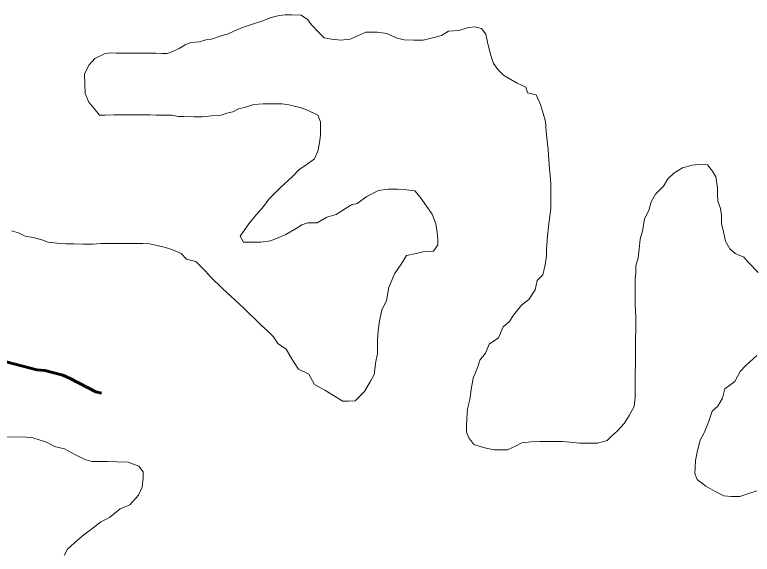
# Model space of a CAD drawing. Extents: x 553962 to 842807, y 8883888 to 9032388.
# Drawn here: x 802785.3 to 803038.8, y 9015763.8 to 9015949.4 of the extents above; entities that cross this region are included whole.
import ezdxf

# ---------------------------------------------------------------- set-up
doc = ezdxf.new("R2010")
doc.units = 0
doc.header["$LTSCALE"] = 200
doc.linetypes.add('LONG_DASH_SHORT_DASH', pattern=[9.9, 6, -1.2, 1.5, -1.2])
doc.layers.add('1', color=7, linetype='Continuous', lineweight=13)

msp = doc.modelspace()

# ---------------------------------------------------------------- linework, layer by layer
at = {"layer": '1'}
for points in [[(802897.4, 9015940.7), (802894.1, 9015941), (802891.6, 9015941.5), (802889.6, 9015943.5), (802887.4, 9015945.8), (802885.9, 9015947.8), (802883.7, 9015949.3), (802880.4, 9015949.4), (802878.2, 9015949.4), (802876.2, 9015949.1), (802873.4, 9015948.4), (802870.2, 9015947.2), (802866.7, 9015946), (802863.6, 9015945), (802860.6, 9015943.7), (802858.6, 9015942.8), (802855.9, 9015942), (802852.9, 9015941), (802850.9, 9015940.8), (802848.8, 9015940.1), (802845.8, 9015939.8), (802843.8, 9015939.1), (802841.8, 9015937.8), (802839.8, 9015936.9), (802837.8, 9015936.1), (802835.8, 9015936.1), (802833.8, 9015936.2), (802831.3, 9015936.2), (802828.1, 9015936.2), (802825.1, 9015936.2), (802823.1, 9015936.2), (802820.1, 9015936.2), (802818.1, 9015936.3), (802816.1, 9015936), (802812.8, 9015934.3), (802810.9, 9015932.2), (802809.2, 9015929.1)], [(802897.4, 9015940.7), (802894.1, 9015941), (802891.6, 9015941.5), (802889.6, 9015943.5), (802887.4, 9015945.8), (802885.9, 9015947.8), (802883.7, 9015949.3), (802880.4, 9015949.4), (802878.2, 9015949.4), (802876.2, 9015949.1), (802873.4, 9015948.4), (802870.2, 9015947.2), (802866.7, 9015946), (802863.6, 9015945), (802860.6, 9015943.7), (802858.6, 9015942.8), (802855.9, 9015942), (802852.9, 9015941), (802850.9, 9015940.8), (802848.8, 9015940.1), (802845.8, 9015939.8), (802843.8, 9015939.1), (802841.8, 9015937.8), (802839.8, 9015936.9), (802837.8, 9015936.1), (802835.8, 9015936.1), (802833.8, 9015936.2), (802831.3, 9015936.2), (802828.1, 9015936.2), (802825.1, 9015936.2), (802823.1, 9015936.2), (802820.1, 9015936.2), (802818.1, 9015936.3), (802816.1, 9015936), (802812.8, 9015934.3), (802810.9, 9015932.2), (802809.2, 9015929.1)], [(802897.4, 9015940.7), (802894.1, 9015941), (802891.6, 9015941.5), (802889.6, 9015943.5), (802887.4, 9015945.8), (802885.9, 9015947.8), (802883.7, 9015949.3), (802880.4, 9015949.4), (802878.2, 9015949.4), (802876.2, 9015949.1), (802873.4, 9015948.4), (802870.2, 9015947.2), (802866.7, 9015946), (802863.6, 9015945), (802860.6, 9015943.7), (802858.6, 9015942.8), (802855.9, 9015942), (802852.9, 9015941), (802850.9, 9015940.8), (802848.8, 9015940.1), (802845.8, 9015939.8), (802843.8, 9015939.1), (802841.8, 9015937.8), (802839.8, 9015936.9), (802837.8, 9015936.1), (802835.8, 9015936.1), (802833.8, 9015936.2), (802831.3, 9015936.2), (802828.1, 9015936.2), (802825.1, 9015936.2), (802823.1, 9015936.2), (802820.1, 9015936.2), (802818.1, 9015936.3), (802816.1, 9015936), (802812.8, 9015934.3), (802810.9, 9015932.2), (802809.2, 9015929.1)], [(802998.7, 9015845.4), (802998.7, 9015841.2), (802998.6, 9015837.9), (802998.6, 9015834.2), (802998.6, 9015830.9), (802998.5, 9015824.4), (802998.5, 9015820.7), (802998.5, 9015817.7), (802998.2, 9015814.6), (802996.5, 9015811.5), (802994.7, 9015808.7), (802992.4, 9015806.2), (802990.4, 9015804.4), (802988.9, 9015802.9), (802985.6, 9015802), (802982.4, 9015802), (802979.4, 9015802), (802976.1, 9015802.3), (802973.6, 9015802.5), (802970.6, 9015802.6), (802967.9, 9015802.6), (802965.9, 9015802.6), (802962.8, 9015802.4), (802959.6, 9015802.1), (802957.6, 9015801.1), (802954.6, 9015799.7), (802952.1, 9015799.7), (802950.1, 9015799.7), (802947.8, 9015800.2), (802945.6, 9015800.7), (802943.1, 9015801.5), (802941.3, 9015803.8), (802940.6, 9015805.8), (802940.6, 9015808), (802940.7, 9015810.3), (802940.9, 9015813.8), (802941.7, 9015817), (802942.2, 9015820.5), (802942.8, 9015824.3), (802944.5, 9015828.3), (802945.1, 9015830.5), (802947.1, 9015833), (802948.3, 9015836), (802951.6, 9015838.2), (802953.2, 9015842), (802955.2, 9015843.7), (802956.7, 9015846), (802959.5, 9015849.5), (802962, 9015851.4), (802964.2, 9015854.7), (802964.8, 9015857.9), (802966.8, 9015859.9), (802967.6, 9015863.4), (802968.1, 9015866.4), (802968.1, 9015868.7), (802968.4, 9015873.2), (802968.7, 9015876.4), (802969.2, 9015880.2), (802969.5, 9015882.7), (802969.5, 9015886.4), (802969.5, 9015888.9), (802969.5, 9015891.2), (802969.3, 9015894.2), (802969.1, 9015896.2), (802968.8, 9015899.5), (802968.6, 9015903), (802968.4, 9015905), (802968.2, 9015907), (802967.9, 9015909.2), (802967.7, 9015912.7), (802966.7, 9015916.2), (802966, 9015918.5), (802964.5, 9015921.8), (802961.5, 9015922.5), (802961, 9015924.5), (802958, 9015925.8), (802955.8, 9015927.1), (802953.3, 9015928.6), (802951.3, 9015930.6), (802949.8, 9015932.6), (802948.9, 9015935.4), (802947.9, 9015939.4), (802947.2, 9015942.7), (802945.7, 9015944.7), (802943.4, 9015945.2), (802941.2, 9015945), (802937.9, 9015944), (802934.4, 9015943.8), (802931.9, 9015942.3), (802928.9, 9015941.5), (802925.6, 9015940.6), (802922.4, 9015940.6), (802919.1, 9015940.8), (802916.4, 9015941.4), (802913.2, 9015942.9), (802909.9, 9015943.4), (802907.9, 9015943.4), (802905.9, 9015943.4), (802903.9, 9015942.5), (802900.6, 9015941), (802897.4, 9015940.7)], [(802998.7, 9015845.4), (802998.7, 9015841.2), (802998.6, 9015837.9), (802998.6, 9015834.2), (802998.6, 9015830.9), (802998.5, 9015824.4), (802998.5, 9015820.7), (802998.5, 9015817.7), (802998.2, 9015814.6), (802996.5, 9015811.5), (802994.7, 9015808.7), (802992.4, 9015806.2), (802990.4, 9015804.4), (802988.9, 9015802.9), (802985.6, 9015802), (802982.4, 9015802), (802979.4, 9015802), (802976.1, 9015802.3), (802973.6, 9015802.5), (802970.6, 9015802.6), (802967.9, 9015802.6), (802965.9, 9015802.6), (802962.8, 9015802.4), (802959.6, 9015802.1), (802957.6, 9015801.1), (802954.6, 9015799.7), (802952.1, 9015799.7), (802950.1, 9015799.7), (802947.8, 9015800.2), (802945.6, 9015800.7), (802943.1, 9015801.5), (802941.3, 9015803.8), (802940.6, 9015805.8), (802940.6, 9015808), (802940.7, 9015810.3), (802940.9, 9015813.8), (802941.7, 9015817), (802942.2, 9015820.5), (802942.8, 9015824.3), (802944.5, 9015828.3), (802945.1, 9015830.5), (802947.1, 9015833), (802948.3, 9015836), (802951.6, 9015838.2), (802953.2, 9015842), (802955.2, 9015843.7), (802956.7, 9015846), (802959.5, 9015849.5), (802962, 9015851.4), (802964.2, 9015854.7), (802964.8, 9015857.9), (802966.8, 9015859.9), (802967.6, 9015863.4), (802968.1, 9015866.4), (802968.1, 9015868.7), (802968.4, 9015873.2), (802968.7, 9015876.4), (802969.2, 9015880.2), (802969.5, 9015882.7), (802969.5, 9015886.4), (802969.5, 9015888.9), (802969.5, 9015891.2), (802969.3, 9015894.2), (802969.1, 9015896.2), (802968.8, 9015899.5), (802968.6, 9015903), (802968.4, 9015905), (802968.2, 9015907), (802967.9, 9015909.2), (802967.7, 9015912.7), (802966.7, 9015916.2), (802966, 9015918.5), (802964.5, 9015921.8), (802961.5, 9015922.5), (802961, 9015924.5), (802958, 9015925.8), (802955.8, 9015927.1), (802953.3, 9015928.6), (802951.3, 9015930.6), (802949.8, 9015932.6), (802948.9, 9015935.4), (802947.9, 9015939.4), (802947.2, 9015942.7), (802945.7, 9015944.7), (802943.4, 9015945.2), (802941.2, 9015945), (802937.9, 9015944), (802934.4, 9015943.8), (802931.9, 9015942.3), (802928.9, 9015941.5), (802925.6, 9015940.6), (802922.4, 9015940.6), (802919.1, 9015940.8), (802916.4, 9015941.4), (802913.2, 9015942.9), (802909.9, 9015943.4), (802907.9, 9015943.4), (802905.9, 9015943.4), (802903.9, 9015942.5), (802900.6, 9015941), (802897.4, 9015940.7)], [(802998.7, 9015845.4), (802998.7, 9015841.2), (802998.6, 9015837.9), (802998.6, 9015834.2), (802998.6, 9015830.9), (802998.5, 9015824.4), (802998.5, 9015820.7), (802998.5, 9015817.7), (802998.2, 9015814.6), (802996.5, 9015811.5), (802994.7, 9015808.7), (802992.4, 9015806.2), (802990.4, 9015804.4), (802988.9, 9015802.9), (802985.6, 9015802), (802982.4, 9015802), (802979.4, 9015802), (802976.1, 9015802.3), (802973.6, 9015802.5), (802970.6, 9015802.6), (802967.9, 9015802.6), (802965.9, 9015802.6), (802962.8, 9015802.4), (802959.6, 9015802.1), (802957.6, 9015801.1), (802954.6, 9015799.7), (802952.1, 9015799.7), (802950.1, 9015799.7), (802947.8, 9015800.2), (802945.6, 9015800.7), (802943.1, 9015801.5), (802941.3, 9015803.8), (802940.6, 9015805.8), (802940.6, 9015808), (802940.7, 9015810.3), (802940.9, 9015813.8), (802941.7, 9015817), (802942.2, 9015820.5), (802942.8, 9015824.3), (802944.5, 9015828.3), (802945.1, 9015830.5), (802947.1, 9015833), (802948.3, 9015836), (802951.6, 9015838.2), (802953.2, 9015842), (802955.2, 9015843.7), (802956.7, 9015846), (802959.5, 9015849.5), (802962, 9015851.4), (802964.2, 9015854.7), (802964.8, 9015857.9), (802966.8, 9015859.9), (802967.6, 9015863.4), (802968.1, 9015866.4), (802968.1, 9015868.7), (802968.4, 9015873.2), (802968.7, 9015876.4), (802969.2, 9015880.2), (802969.5, 9015882.7), (802969.5, 9015886.4), (802969.5, 9015888.9), (802969.5, 9015891.2), (802969.3, 9015894.2), (802969.1, 9015896.2), (802968.8, 9015899.5), (802968.6, 9015903), (802968.4, 9015905), (802968.2, 9015907), (802967.9, 9015909.2), (802967.7, 9015912.7), (802966.7, 9015916.2), (802966, 9015918.5), (802964.5, 9015921.8), (802961.5, 9015922.5), (802961, 9015924.5), (802958, 9015925.8), (802955.8, 9015927.1), (802953.3, 9015928.6), (802951.3, 9015930.6), (802949.8, 9015932.6), (802948.9, 9015935.4), (802947.9, 9015939.4), (802947.2, 9015942.7), (802945.7, 9015944.7), (802943.4, 9015945.2), (802941.2, 9015945), (802937.9, 9015944), (802934.4, 9015943.8), (802931.9, 9015942.3), (802928.9, 9015941.5), (802925.6, 9015940.6), (802922.4, 9015940.6), (802919.1, 9015940.8), (802916.4, 9015941.4), (802913.2, 9015942.9), (802909.9, 9015943.4), (802907.9, 9015943.4), (802905.9, 9015943.4), (802903.9, 9015942.5), (802900.6, 9015941), (802897.4, 9015940.7)], [(802809.2, 9015929.1), (802809.5, 9015922.3), (802810.7, 9015919.3), (802812.4, 9015917.3), (802814.4, 9015914.8), (802816.4, 9015914.8), (802819.4, 9015915), (802821.4, 9015915), (802824.9, 9015915), (802828.9, 9015915), (802831.7, 9015915), (802833.9, 9015914.9), (802836.2, 9015914.9), (802839.2, 9015914.9), (802841.4, 9015914.4), (802843.4, 9015914.4), (802846.9, 9015914.3), (802849.7, 9015914.3), (802852.9, 9015914.6), (802856.2, 9015914.8), (802858.2, 9015915.5), (802860.2, 9015916), (802862.2, 9015917), (802864.2, 9015917.5), (802867.4, 9015918.5), (802870.7, 9015918.7), (802873, 9015918.7), (802877.2, 9015918.7), (802879.5, 9015918.4), (802883.7, 9015917.4), (802885.9, 9015916.6), (802889.4, 9015914.8), (802890.4, 9015912.6), (802890.4, 9015910.6), (802890.4, 9015908.1), (802890.1, 9015906.1), (802889.6, 9015902.8), (802888.3, 9015899.8), (802885.3, 9015897.6), (802883, 9015896.1), (802880.7, 9015893.7), (802876.5, 9015889.8), (802872.6, 9015885.9), (802870.8, 9015883.4), (802867.7, 9015879.9), (802865.7, 9015877.4), (802862.7, 9015873.2), (802863.9, 9015871.2), (802865.9, 9015871.2), (802867.9, 9015871.2), (802869.9, 9015871.2), (802873.2, 9015871.6), (802876.4, 9015872.9), (802878.4, 9015873.8), (802882, 9015875.8), (802884, 9015877.1), (802886, 9015877.8), (802889.2, 9015877.8), (802892.5, 9015879.8), (802895.8, 9015880.7), (802899, 9015882.7), (802901, 9015884), (802903, 9015884.5), (802906.3, 9015886.9), (802910.3, 9015888.9), (802913.6, 9015889.4), (802916.8, 9015889.4), (802919.1, 9015889.3), (802922.8, 9015888.8), (802924.6, 9015886.6), (802926.8, 9015883.5), (802928.8, 9015880.8), (802930, 9015877.5), (802930.5, 9015874.5), (802930.7, 9015872.2), (802930.7, 9015870.2), (802929.2, 9015868), (802925.7, 9015867.8), (802923.2, 9015867.3), (802919.9, 9015866.6), (802918.1, 9015863.6), (802915.8, 9015860.3), (802913.8, 9015855.6), (802913, 9015851.1), (802911.5, 9015847.8), (802910.7, 9015844.1), (802910.2, 9015840.6), (802909.9, 9015837.6), (802909.9, 9015832.8), (802909.4, 9015830.1), (802908.8, 9015825.6), (802907.6, 9015823.3), (802905.5, 9015819.8), (802902.3, 9015816.6), (802900, 9015816.4), (802898, 9015816.4), (802894.8, 9015818.4), (802891.8, 9015820.2), (802888.3, 9015822.2), (802886.3, 9015825.7), (802882.8, 9015827.5)], [(802809.2, 9015929.1), (802809.5, 9015922.3), (802810.7, 9015919.3), (802812.4, 9015917.3), (802814.4, 9015914.8), (802816.4, 9015914.8), (802819.4, 9015915), (802821.4, 9015915), (802824.9, 9015915), (802828.9, 9015915), (802831.7, 9015915), (802833.9, 9015914.9), (802836.2, 9015914.9), (802839.2, 9015914.9), (802841.4, 9015914.4), (802843.4, 9015914.4), (802846.9, 9015914.3), (802849.7, 9015914.3), (802852.9, 9015914.6), (802856.2, 9015914.8), (802858.2, 9015915.5), (802860.2, 9015916), (802862.2, 9015917), (802864.2, 9015917.5), (802867.4, 9015918.5), (802870.7, 9015918.7), (802873, 9015918.7), (802877.2, 9015918.7), (802879.5, 9015918.4), (802883.7, 9015917.4), (802885.9, 9015916.6), (802889.4, 9015914.8), (802890.4, 9015912.6), (802890.4, 9015910.6), (802890.4, 9015908.1), (802890.1, 9015906.1), (802889.6, 9015902.8), (802888.3, 9015899.8), (802885.3, 9015897.6), (802883, 9015896.1), (802880.7, 9015893.7), (802876.5, 9015889.8), (802872.6, 9015885.9), (802870.8, 9015883.4), (802867.7, 9015879.9), (802865.7, 9015877.4), (802862.7, 9015873.2), (802863.9, 9015871.2), (802865.9, 9015871.2), (802867.9, 9015871.2), (802869.9, 9015871.2), (802873.2, 9015871.6), (802876.4, 9015872.9), (802878.4, 9015873.8), (802882, 9015875.8), (802884, 9015877.1), (802886, 9015877.8), (802889.2, 9015877.8), (802892.5, 9015879.8), (802895.8, 9015880.7), (802899, 9015882.7), (802901, 9015884), (802903, 9015884.5), (802906.3, 9015886.9), (802910.3, 9015888.9), (802913.6, 9015889.4), (802916.8, 9015889.4), (802919.1, 9015889.3), (802922.8, 9015888.8), (802924.6, 9015886.6), (802926.8, 9015883.5), (802928.8, 9015880.8), (802930, 9015877.5), (802930.5, 9015874.5), (802930.7, 9015872.2), (802930.7, 9015870.2), (802929.2, 9015868), (802925.7, 9015867.8), (802923.2, 9015867.3), (802919.9, 9015866.6), (802918.1, 9015863.6), (802915.8, 9015860.3), (802913.8, 9015855.6), (802913, 9015851.1), (802911.5, 9015847.8), (802910.7, 9015844.1), (802910.2, 9015840.6), (802909.9, 9015837.6), (802909.9, 9015832.8), (802909.4, 9015830.1), (802908.8, 9015825.6), (802907.6, 9015823.3), (802905.5, 9015819.8), (802902.3, 9015816.6), (802900, 9015816.4), (802898, 9015816.4), (802894.8, 9015818.4), (802891.8, 9015820.2), (802888.3, 9015822.2), (802886.3, 9015825.7), (802882.8, 9015827.5)], [(802809.2, 9015929.1), (802809.5, 9015922.3), (802810.7, 9015919.3), (802812.4, 9015917.3), (802814.4, 9015914.8), (802816.4, 9015914.8), (802819.4, 9015915), (802821.4, 9015915), (802824.9, 9015915), (802828.9, 9015915), (802831.7, 9015915), (802833.9, 9015914.9), (802836.2, 9015914.9), (802839.2, 9015914.9), (802841.4, 9015914.4), (802843.4, 9015914.4), (802846.9, 9015914.3), (802849.7, 9015914.3), (802852.9, 9015914.6), (802856.2, 9015914.8), (802858.2, 9015915.5), (802860.2, 9015916), (802862.2, 9015917), (802864.2, 9015917.5), (802867.4, 9015918.5), (802870.7, 9015918.7), (802873, 9015918.7), (802877.2, 9015918.7), (802879.5, 9015918.4), (802883.7, 9015917.4), (802885.9, 9015916.6), (802889.4, 9015914.8), (802890.4, 9015912.6), (802890.4, 9015910.6), (802890.4, 9015908.1), (802890.1, 9015906.1), (802889.6, 9015902.8), (802888.3, 9015899.8), (802885.3, 9015897.6), (802883, 9015896.1), (802880.7, 9015893.7), (802876.5, 9015889.8), (802872.6, 9015885.9), (802870.8, 9015883.4), (802867.7, 9015879.9), (802865.7, 9015877.4), (802862.7, 9015873.2), (802863.9, 9015871.2), (802865.9, 9015871.2), (802867.9, 9015871.2), (802869.9, 9015871.2), (802873.2, 9015871.6), (802876.4, 9015872.9), (802878.4, 9015873.8), (802882, 9015875.8), (802884, 9015877.1), (802886, 9015877.8), (802889.2, 9015877.8), (802892.5, 9015879.8), (802895.8, 9015880.7), (802899, 9015882.7), (802901, 9015884), (802903, 9015884.5), (802906.3, 9015886.9), (802910.3, 9015888.9), (802913.6, 9015889.4), (802916.8, 9015889.4), (802919.1, 9015889.3), (802922.8, 9015888.8), (802924.6, 9015886.6), (802926.8, 9015883.5), (802928.8, 9015880.8), (802930, 9015877.5), (802930.5, 9015874.5), (802930.7, 9015872.2), (802930.7, 9015870.2), (802929.2, 9015868), (802925.7, 9015867.8), (802923.2, 9015867.3), (802919.9, 9015866.6), (802918.1, 9015863.6), (802915.8, 9015860.3), (802913.8, 9015855.6), (802913, 9015851.1), (802911.5, 9015847.8), (802910.7, 9015844.1), (802910.2, 9015840.6), (802909.9, 9015837.6), (802909.9, 9015832.8), (802909.4, 9015830.1), (802908.8, 9015825.6), (802907.6, 9015823.3), (802905.5, 9015819.8), (802902.3, 9015816.6), (802900, 9015816.4), (802898, 9015816.4), (802894.8, 9015818.4), (802891.8, 9015820.2), (802888.3, 9015822.2), (802886.3, 9015825.7), (802882.8, 9015827.5)], [(803040.8, 9015860.7), (803037.6, 9015864), (803035.9, 9015866), (803032.9, 9015867.2), (803031.1, 9015868.9), (803029.6, 9015871.5), (803028.9, 9015874.7), (803028.2, 9015877.6), (803028.2, 9015880.3), (803027.9, 9015882.7), (803027, 9015885.3), (803026.8, 9015887.8), (803026.8, 9015889.8), (803026.3, 9015893.6), (803025.1, 9015895.6), (803023.4, 9015897.8), (803020.4, 9015897.9), (803018.1, 9015897.6), (803014.8, 9015896.7), (803011.8, 9015894.9), (803009.8, 9015892.9), (803008.3, 9015890.4), (803005.5, 9015887.7), (803004, 9015885), (803003.2, 9015882), (803001.7, 9015879.2), (803001.2, 9015875.5), (803000.2, 9015872.2), (802999.9, 9015868.7), (802999.6, 9015865.7), (802998.8, 9015863), (802998.8, 9015860.5), (802998.5, 9015858.5), (802998.5, 9015855.5), (802998.5, 9015852.7), (802998.5, 9015849.7), (802998.7, 9015845.4)], [(803040.8, 9015860.7), (803037.6, 9015864), (803035.9, 9015866), (803032.9, 9015867.2), (803031.1, 9015868.9), (803029.6, 9015871.5), (803028.9, 9015874.7), (803028.2, 9015877.6), (803028.2, 9015880.3), (803027.9, 9015882.7), (803027, 9015885.3), (803026.8, 9015887.8), (803026.8, 9015889.8), (803026.3, 9015893.6), (803025.1, 9015895.6), (803023.4, 9015897.8), (803020.4, 9015897.9), (803018.1, 9015897.6), (803014.8, 9015896.7), (803011.8, 9015894.9), (803009.8, 9015892.9), (803008.3, 9015890.4), (803005.5, 9015887.7), (803004, 9015885), (803003.2, 9015882), (803001.7, 9015879.2), (803001.2, 9015875.5), (803000.2, 9015872.2), (802999.9, 9015868.7), (802999.6, 9015865.7), (802998.8, 9015863), (802998.8, 9015860.5), (802998.5, 9015858.5), (802998.5, 9015855.5), (802998.5, 9015852.7), (802998.5, 9015849.7), (802998.7, 9015845.4)], [(803040.8, 9015860.7), (803037.6, 9015864), (803035.9, 9015866), (803032.9, 9015867.2), (803031.1, 9015868.9), (803029.6, 9015871.5), (803028.9, 9015874.7), (803028.2, 9015877.6), (803028.2, 9015880.3), (803027.9, 9015882.7), (803027, 9015885.3), (803026.8, 9015887.8), (803026.8, 9015889.8), (803026.3, 9015893.6), (803025.1, 9015895.6), (803023.4, 9015897.8), (803020.4, 9015897.9), (803018.1, 9015897.6), (803014.8, 9015896.7), (803011.8, 9015894.9), (803009.8, 9015892.9), (803008.3, 9015890.4), (803005.5, 9015887.7), (803004, 9015885), (803003.2, 9015882), (803001.7, 9015879.2), (803001.2, 9015875.5), (803000.2, 9015872.2), (802999.9, 9015868.7), (802999.6, 9015865.7), (802998.8, 9015863), (802998.8, 9015860.5), (802998.5, 9015858.5), (802998.5, 9015855.5), (802998.5, 9015852.7), (802998.5, 9015849.7), (802998.7, 9015845.4)], [(802882.8, 9015827.5), (802880.6, 9015830.8), (802878.6, 9015834.3), (802875.7, 9015836.3), (802874.2, 9015838.6), (802872.2, 9015840.6), (802870, 9015842.6), (802863.9, 9015848.6), (802856.7, 9015855.2), (802852.5, 9015859.2), (802850.8, 9015861.2), (802847.5, 9015864.5), (802844.3, 9015865.3), (802842.5, 9015867.3), (802839.3, 9015868.6), (802837.1, 9015869.3), (802833.8, 9015870.1), (802831.6, 9015870.6), (802829.3, 9015870.7), (802827.3, 9015870.7), (802824.8, 9015870.7), (802821.8, 9015870.7), (802818.6, 9015870.7), (802814.8, 9015870.7), (802812.1, 9015870.5), (802808.8, 9015870.5), (802805.6, 9015870.6), (802802.8, 9015870.6), (802799.8, 9015870.8), (802796.8, 9015871.1), (802794.6, 9015871.9), (802791.6, 9015872.7), (802788.8, 9015873.2), (802786.6, 9015874.4), (802784.1, 9015875)], [(802882.8, 9015827.5), (802880.6, 9015830.8), (802878.6, 9015834.3), (802875.7, 9015836.3), (802874.2, 9015838.6), (802872.2, 9015840.6), (802870, 9015842.6), (802863.9, 9015848.6), (802856.7, 9015855.2), (802852.5, 9015859.2), (802850.8, 9015861.2), (802847.5, 9015864.5), (802844.3, 9015865.3), (802842.5, 9015867.3), (802839.3, 9015868.6), (802837.1, 9015869.3), (802833.8, 9015870.1), (802831.6, 9015870.6), (802829.3, 9015870.7), (802827.3, 9015870.7), (802824.8, 9015870.7), (802821.8, 9015870.7), (802818.6, 9015870.7), (802814.8, 9015870.7), (802812.1, 9015870.5), (802808.8, 9015870.5), (802805.6, 9015870.6), (802802.8, 9015870.6), (802799.8, 9015870.8), (802796.8, 9015871.1), (802794.6, 9015871.9), (802791.6, 9015872.7), (802788.8, 9015873.2), (802786.6, 9015874.4), (802784.1, 9015875)], [(802882.8, 9015827.5), (802880.6, 9015830.8), (802878.6, 9015834.3), (802875.7, 9015836.3), (802874.2, 9015838.6), (802872.2, 9015840.6), (802870, 9015842.6), (802863.9, 9015848.6), (802856.7, 9015855.2), (802852.5, 9015859.2), (802850.8, 9015861.2), (802847.5, 9015864.5), (802844.3, 9015865.3), (802842.5, 9015867.3), (802839.3, 9015868.6), (802837.1, 9015869.3), (802833.8, 9015870.1), (802831.6, 9015870.6), (802829.3, 9015870.7), (802827.3, 9015870.7), (802824.8, 9015870.7), (802821.8, 9015870.7), (802818.6, 9015870.7), (802814.8, 9015870.7), (802812.1, 9015870.5), (802808.8, 9015870.5), (802805.6, 9015870.6), (802802.8, 9015870.6), (802799.8, 9015870.8), (802796.8, 9015871.1), (802794.6, 9015871.9), (802791.6, 9015872.7), (802788.8, 9015873.2), (802786.6, 9015874.4), (802784.1, 9015875)], [(803040.3, 9015785.6), (803037.2, 9015784.6), (803034.5, 9015783.6), (803031.5, 9015783.6), (803029, 9015783.9), (803026, 9015785.4), (803022.8, 9015787.2), (803019.8, 9015789.5), (803019, 9015791.5), (803019.1, 9015793.5), (803019.3, 9015796), (803019.9, 9015799.5), (803020.9, 9015803), (803022.2, 9015805.5), (803023.7, 9015809.2), (803025, 9015813), (803027, 9015814.7), (803028.5, 9015817.5), (803029.3, 9015820.7), (803032.8, 9015823.2), (803034.6, 9015826.7), (803036.6, 9015828.7), (803040.4, 9015832.1)], [(803040.3, 9015785.6), (803037.2, 9015784.6), (803034.5, 9015783.6), (803031.5, 9015783.6), (803029, 9015783.9), (803026, 9015785.4), (803022.8, 9015787.2), (803019.8, 9015789.5), (803019, 9015791.5), (803019.1, 9015793.5), (803019.3, 9015796), (803019.9, 9015799.5), (803020.9, 9015803), (803022.2, 9015805.5), (803023.7, 9015809.2), (803025, 9015813), (803027, 9015814.7), (803028.5, 9015817.5), (803029.3, 9015820.7), (803032.8, 9015823.2), (803034.6, 9015826.7), (803036.6, 9015828.7), (803040.4, 9015832.1)], [(803040.3, 9015785.6), (803037.2, 9015784.6), (803034.5, 9015783.6), (803031.5, 9015783.6), (803029, 9015783.9), (803026, 9015785.4), (803022.8, 9015787.2), (803019.8, 9015789.5), (803019, 9015791.5), (803019.1, 9015793.5), (803019.3, 9015796), (803019.9, 9015799.5), (803020.9, 9015803), (803022.2, 9015805.5), (803023.7, 9015809.2), (803025, 9015813), (803027, 9015814.7), (803028.5, 9015817.5), (803029.3, 9015820.7), (803032.8, 9015823.2), (803034.6, 9015826.7), (803036.6, 9015828.7), (803040.4, 9015832.1)], [(802782.5, 9015804.2), (802789.2, 9015804.1), (802791.5, 9015803.8), (802796.2, 9015802.3), (802798.9, 9015800.8), (802802.4, 9015800), (802806.2, 9015798), (802809.7, 9015796.2), (802811.9, 9015795.7), (802814.7, 9015795.7), (802817.2, 9015795.7), (802820.4, 9015795.6), (802824.2, 9015795.4), (802827.9, 9015794.1), (802829.4, 9015792.1), (802829.4, 9015790.1), (802829.1, 9015786.8), (802827.8, 9015784.1), (802824.8, 9015780.8), (802821.5, 9015779.4), (802817.8, 9015776.4), (802814.8, 9015774.9), (802812.7, 9015773.2), (802809, 9015770.4), (802807, 9015768.7), (802803.4, 9015765.5), (802802.3, 9015763.3)], [(802782.5, 9015804.2), (802789.2, 9015804.1), (802791.5, 9015803.8), (802796.2, 9015802.3), (802798.9, 9015800.8), (802802.4, 9015800), (802806.2, 9015798), (802809.7, 9015796.2), (802811.9, 9015795.7), (802814.7, 9015795.7), (802817.2, 9015795.7), (802820.4, 9015795.6), (802824.2, 9015795.4), (802827.9, 9015794.1), (802829.4, 9015792.1), (802829.4, 9015790.1), (802829.1, 9015786.8), (802827.8, 9015784.1), (802824.8, 9015780.8), (802821.5, 9015779.4), (802817.8, 9015776.4), (802814.8, 9015774.9), (802812.7, 9015773.2), (802809, 9015770.4), (802807, 9015768.7), (802803.4, 9015765.5), (802802.3, 9015763.3)]]:
    msp.add_lwpolyline(points, dxfattribs=at)
at = {"layer": '1', "linetype": 'LONG_DASH_SHORT_DASH', "lineweight": 60}
msp.add_lwpolyline([(802815.1, 9015819.2), (802813.1, 9015819.6), (802804.3, 9015824.2), (802801.8, 9015825.4), (802795.6, 9015827), (802792.8, 9015827.2), (802779.6, 9015830.6)], dxfattribs=at)
msp.add_lwpolyline([(802815.1, 9015819.2), (802813.1, 9015819.6), (802804.3, 9015824.2), (802801.8, 9015825.4), (802795.6, 9015827), (802792.8, 9015827.2), (802779.6, 9015830.6)], dxfattribs=at)

doc.saveas('drawing.dxf')
